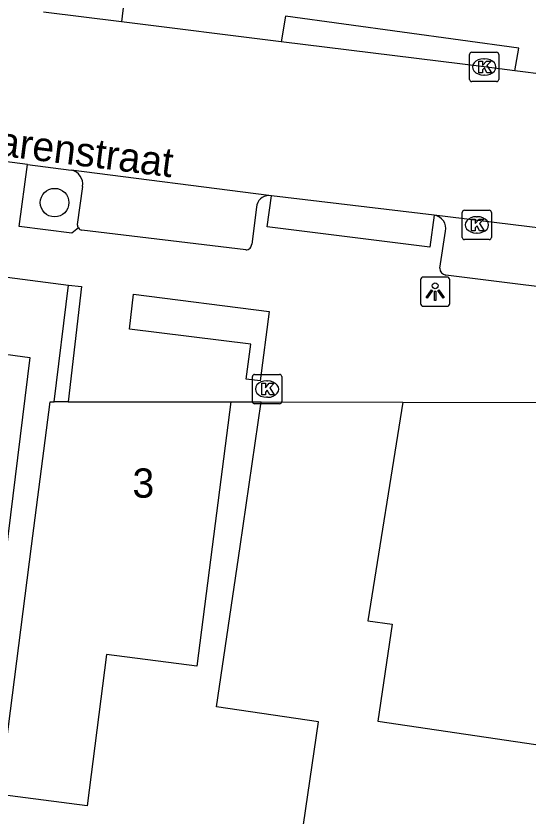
# Model space of a CAD drawing. Extents: x 161696 to 162377, y 380761 to 381673.
# Drawn here: x 162307.93 to 162325.44, y 381532.57 to 381559.92 of the extents above; entities that cross this region are included whole.
import ezdxf

# ---------------------------------------------------------------- set-up
doc = ezdxf.new("R2010")
doc.units = 0
for name, color, linetype in [('IMGEO_Boom', 7, 'Continuous'), ('IMGEO_Grasland_overig', 7, 'Continuous'), ('IMGEO_Groenvoorziening', 7, 'Continuous'), ('IMGEO_Haag', 7, 'Continuous'), ('IMGEO_Kolk', 7, 'Continuous'), ('IMGEO_Lichtpunt', 7, 'Continuous'), ('IMGEO_Openbare_ruimte_label', 7, 'Continuous'), ('IMGEO_Pand', 7, 'Continuous'), ('IMGEO_Pand_nummerreeks', 7, 'Continuous'), ('IMGEO_Parkeervlak_open', 7, 'Continuous'), ('IMGEO_Rijbaan_lokaal_open', 7, 'Continuous'), ('IMGEO_Voetpad_open', 7, 'Continuous')]:
    doc.layers.add(name, color=color, linetype=linetype)

msp = doc.modelspace()

# ---------------------------------------------------------------- linework, layer by layer
at = {"layer": 'IMGEO_Boom'}
msp.add_circle((162309.245, 381553.537), 0.489, dxfattribs=at)
at = {"layer": 'IMGEO_Grasland_overig'}
msp.add_lwpolyline([(162309.237, 381546.73), (162309.726, 381550.717)], dxfattribs=at)
at = {"layer": 'IMGEO_Groenvoorziening'}
msp.add_lwpolyline([(162312.597, 381566.959), (162312.022, 381563.869), (162311.533, 381559.719)], dxfattribs=at)
at = {"layer": 'IMGEO_Haag'}
msp.add_lwpolyline([(162324.986, 381558.045), (162325.126, 381558.823), (162317.146, 381559.912), (162317, 381559.04)], dxfattribs=at)
at = {"layer": 'IMGEO_Kolk'}
for p, q in [((162323.438, 381557.751), (162323.438, 381558.603)), ((162323.513, 381558.677), (162324.365, 381558.677)), ((162324.439, 381558.603), (162324.439, 381557.751)), ((162323.926, 381558.457), (162323.951, 381558.457)), ((162323.949, 381557.897), (162323.924, 381557.897)), ((162324.365, 381557.677), (162323.513, 381557.677)), ((162323.187, 381552.351), (162323.187, 381553.203)), ((162323.262, 381553.277), (162324.114, 381553.277)), ((162324.188, 381553.203), (162324.188, 381552.351)), ((162323.675, 381553.057), (162323.7, 381553.057)), ((162323.698, 381552.497), (162323.673, 381552.497)), ((162324.114, 381552.277), (162323.262, 381552.277)), ((162316.088, 381547.663), (162316.94, 381547.663)), ((162316.013, 381546.737), (162316.013, 381547.589)), ((162316.501, 381547.443), (162316.526, 381547.443)), ((162317.014, 381547.589), (162317.014, 381546.737)), ((162316.524, 381546.883), (162316.499, 381546.883)), ((162316.94, 381546.663), (162316.088, 381546.663))]:
    msp.add_line(p, q, dxfattribs=at)
for points in [[(162323.438, 381557.751), (162323.438, 381558.603)], [(162323.513, 381558.677), (162324.365, 381558.677)], [(162324.439, 381558.603), (162324.439, 381557.751)], [(162323.759, 381558.377), (162323.882, 381558.377), (162323.882, 381558.226), (162324.012, 381558.377), (162324.176, 381558.377), (162324.03, 381558.226), (162324.183, 381557.977), (162324.031, 381557.977), (162323.946, 381558.141), (162323.882, 381558.074), (162323.882, 381557.977), (162323.759, 381557.977), (162323.759, 381558.377)], [(162324.365, 381557.677), (162323.513, 381557.677)], [(162323.187, 381552.351), (162323.187, 381553.203)], [(162323.262, 381553.277), (162324.114, 381553.277)], [(162324.188, 381553.203), (162324.188, 381552.351)], [(162323.508, 381552.977), (162323.631, 381552.977), (162323.631, 381552.826), (162323.761, 381552.977), (162323.925, 381552.977), (162323.779, 381552.826), (162323.932, 381552.577), (162323.78, 381552.577), (162323.695, 381552.741), (162323.631, 381552.674), (162323.631, 381552.577), (162323.508, 381552.577), (162323.508, 381552.977)], [(162324.114, 381552.277), (162323.262, 381552.277)], [(162316.088, 381547.663), (162316.94, 381547.663)], [(162316.013, 381546.737), (162316.013, 381547.589)], [(162316.334, 381547.363), (162316.457, 381547.363), (162316.457, 381547.212), (162316.587, 381547.363), (162316.751, 381547.363), (162316.605, 381547.212), (162316.758, 381546.963), (162316.606, 381546.963), (162316.521, 381547.127), (162316.457, 381547.06), (162316.457, 381546.963), (162316.334, 381546.963), (162316.334, 381547.363)], [(162317.014, 381547.589), (162317.014, 381546.737)], [(162316.94, 381546.663), (162316.088, 381546.663)]]:
    msp.add_lwpolyline(points, dxfattribs=at)
for centre, start, end in [((162323.515, 381558.601), 91.552, 178.448), ((162323.515, 381558.601), 91.552, 178.448), ((162324.363, 381558.601), 1.552, 88.448), ((162324.363, 381558.601), 1.552, 88.448), ((162323.515, 381557.753), 181.552, 268.448), ((162323.515, 381557.753), 181.552, 268.448), ((162324.363, 381557.753), 271.552, 358.448), ((162324.363, 381557.753), 271.552, 358.448), ((162323.264, 381553.201), 91.552, 178.448), ((162323.264, 381553.201), 91.552, 178.448), ((162324.112, 381553.201), 1.552, 88.448), ((162324.112, 381553.201), 1.552, 88.448), ((162323.264, 381552.353), 181.552, 268.448), ((162323.264, 381552.353), 181.552, 268.448), ((162324.112, 381552.353), 271.552, 358.448), ((162324.112, 381552.353), 271.552, 358.448), ((162316.09, 381547.587), 91.552, 178.448), ((162316.09, 381547.587), 91.552, 178.448), ((162316.938, 381547.587), 1.552, 88.448), ((162316.938, 381547.587), 1.552, 88.448), ((162316.09, 381546.739), 181.552, 268.448), ((162316.09, 381546.739), 181.552, 268.448), ((162316.938, 381546.739), 271.552, 358.448), ((162316.938, 381546.739), 271.552, 358.448)]:
    msp.add_arc(centre, 0.0765, start, end, dxfattribs=at)
for centre, major_axis, ratio, start_param, end_param in [((162323.925, 381558.177), (-0.387, 0.002), 0.722429, 4.712389, 7.853982), ((162323.95, 381558.177), (-0.39, 0.002), 0.717154, 1.570796, 4.712389), ((162323.674, 381552.777), (-0.387, 0.002), 0.722429, 4.712389, 7.853982), ((162323.699, 381552.777), (-0.39, 0.002), 0.717154, 1.570796, 4.712389), ((162316.5, 381547.163), (-0.387, 0.002), 0.722429, 4.712389, 7.853982), ((162316.525, 381547.163), (-0.39, 0.002), 0.717154, 1.570796, 4.712389)]:
    msp.add_ellipse(centre, major_axis=major_axis, ratio=ratio, start_param=start_param, end_param=end_param, dxfattribs=at)
at = {"layer": 'IMGEO_Lichtpunt'}
for p, q in [((162322.665, 381550.992), (162321.857, 381550.992)), ((162322.665, 381550.992), (162321.857, 381550.992)), ((162321.763, 381550.897), (162321.763, 381550.09)), ((162321.763, 381550.897), (162321.763, 381550.09)), ((162322.759, 381550.09), (162322.759, 381550.897)), ((162322.759, 381550.09), (162322.759, 381550.897)), ((162321.857, 381549.996), (162322.665, 381549.996)), ((162321.857, 381549.996), (162322.665, 381549.996))]:
    msp.add_line(p, q, dxfattribs=at)
for points in [[(162322.137, 381550.561), (162322.176, 381550.533), (162321.988, 381550.271), (162321.95, 381550.298), (162322.137, 381550.561)], [(162322.239, 381550.513), (162322.286, 381550.513), (162322.286, 381550.191), (162322.239, 381550.191), (162322.239, 381550.513)], [(162322.349, 381550.533), (162322.387, 381550.56), (162322.574, 381550.298), (162322.535, 381550.27), (162322.349, 381550.533)]]:
    msp.add_lwpolyline(points, dxfattribs=at)
msp.add_circle((162322.262, 381550.695), 0.0994, dxfattribs=at)
for centre, start, end in [((162321.857, 381550.897), 90, 180), ((162321.857, 381550.897), 90, 180), ((162322.665, 381550.897), 0, 90), ((162322.665, 381550.897), 0, 90), ((162321.857, 381550.09), 180, 270), ((162321.857, 381550.09), 180, 270), ((162322.665, 381550.09), 270, 0), ((162322.665, 381550.09), 270, 360)]:
    msp.add_arc(centre, 0.0946, start, end, dxfattribs=at)
at = {"layer": 'IMGEO_Pand'}
for points in [[(162300.771, 381548.552), (162303.056, 381548.272), (162303.149, 381548.958), (162308.404, 381548.247), (162307.3, 381539.433), (162299.776, 381540.35)], [(162315.275, 381546.732), (162314.637, 381541.771), (162314.112, 381537.696), (162311.027, 381538.093), (162310.361, 381532.918), (162307.365, 381533.304), (162308.459, 381541.798), (162309.094, 381546.73), (162309.237, 381546.73)], [(162309.707, 381546.73), (162309.237, 381546.73)], [(162309.707, 381546.73), (162315.275, 381546.732)], [(162318.736, 381530.623), (162317.541, 381530.799), (162318.271, 381535.788), (162314.786, 381536.298), (162315.59, 381541.785), (162316.315, 381546.732)], [(162316.315, 381546.732), (162321.151, 381546.722)], [(162321.151, 381546.722), (162319.956, 381539.237), (162320.788, 381539.124), (162320.304, 381535.809), (162333.729, 381533.83)], [(162321.151, 381546.722), (162334.521, 381546.695)]]:
    msp.add_lwpolyline(points, dxfattribs=at)
at = {"layer": 'IMGEO_Parkeervlak_open'}
msp.add_lwpolyline([(162310.201, 381554.09), (162310.019, 381552.79)], dxfattribs=at)
for centre, radius, start, end in [((162309.716, 381554.168), 0.492, 350.9069, 78.2058), ((162310.251, 381552.811), 0.232, 185.19, 215.8129)]:
    msp.add_arc(centre, radius, start, end, dxfattribs=at)
at = {"layer": 'IMGEO_Rijbaan_lokaal_open'}
for points in [[(162311.533, 381559.719), (162308.872, 381560.05)], [(162317, 381559.04), (162311.533, 381559.719)], [(162324.986, 381558.045), (162323.939, 381558.177), (162317, 381559.04)], [(162334.279, 381556.873), (162331.486, 381557.225), (162324.986, 381558.045)], [(162308.322, 381554.842), (162306.829, 381555.035)], [(162308.322, 381554.842), (162309.816, 381554.649)], [(162316.576, 381553.78), (162309.816, 381554.649)], [(162316.66, 381553.77), (162316.576, 381553.78)], [(162322.233, 381553.111), (162316.66, 381553.77)], [(162329.125, 381552.27), (162322.233, 381553.111)]]:
    msp.add_lwpolyline(points, dxfattribs=at)
at = {"layer": 'IMGEO_Voetpad_open'}
for points in [[(162275.96, 381554.905), (162289.182, 381553.397), (162309.726, 381550.717)], [(162310.062, 381552.675), (162309.84, 381552.494), (162308.033, 381552.722), (162308.322, 381554.842)], [(162322.233, 381553.111), (162322.079, 381552.012), (162316.518, 381552.712), (162316.66, 381553.77)], [(162316.153, 381553.38), (162315.988, 381552.122)], [(162315.787, 381551.926), (162310.173, 381552.592)], [(162322.416, 381551.292), (162322.618, 381552.56)], [(162328.204, 381550.363), (162322.622, 381551.06)], [(162309.726, 381550.717), (162310.167, 381550.667), (162309.707, 381546.73)], [(162316.275, 381547.448), (162315.799, 381547.498), (162315.954, 381548.703), (162311.803, 381549.209), (162311.949, 381550.411), (162316.588, 381549.811), (162316.275, 381547.448)], [(162315.275, 381546.732), (162316.315, 381546.732)]]:
    msp.add_lwpolyline(points, dxfattribs=at)
for centre, radius, start, end in [((162316.571, 381553.362), 0.418, 89.3196, 177.4788), ((162322.163, 381552.652), 0.464, 348.5552, 81.331), ((162310.241, 381552.798), 0.217, 214.5772, 251.8484), ((162315.795, 381552.118), 0.193, 267.5003, 1.0565), ((162322.658, 381551.299), 0.242, 181.6563, 261.5495)]:
    msp.add_arc(centre, radius, start, end, dxfattribs=at)

# ---------------------------------------------------------------- texts
at = {"layer": 'IMGEO_Openbare_ruimte_label'}
msp.add_text('Varenstraat', height=1, rotation=352.8181, dxfattribs=at).set_placement((162306.376, 381555.268))
at = {"layer": 'IMGEO_Pand_nummerreeks'}
msp.add_text('3', height=1, rotation=0.0172, dxfattribs=at).set_placement((162311.91, 381543.451))

doc.saveas('drawing.dxf')
